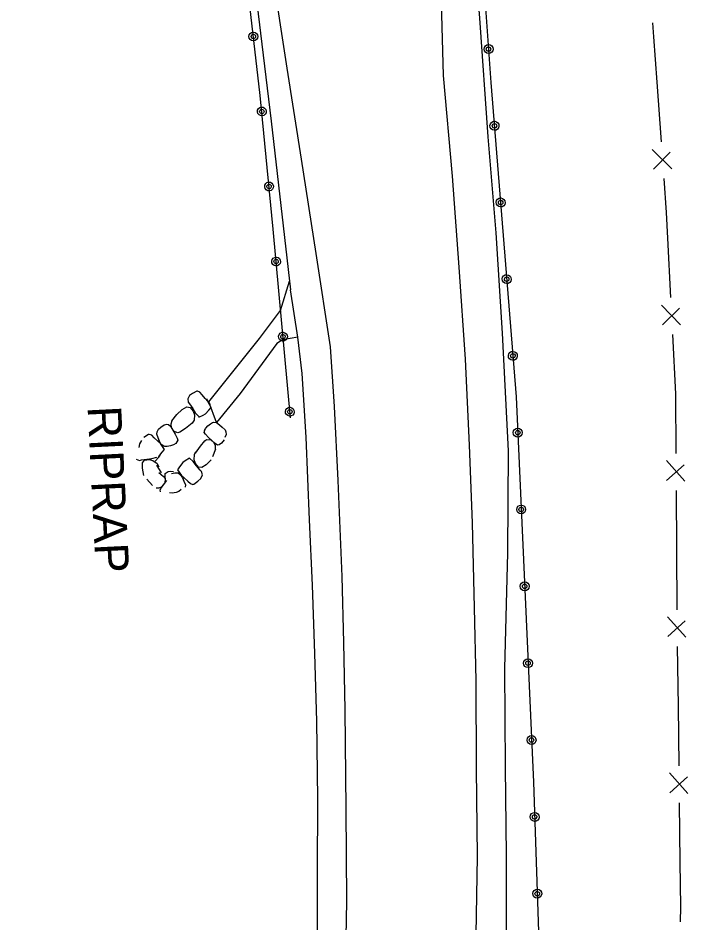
# Model space of a CAD drawing. Extents: x 588843 to 2552415, y 180129 to 269402.
# Drawn here: x 593781.7 to 593901.3, y 187932.5 to 188094.1 of the extents above; entities that cross this region are included whole.
import ezdxf

# ---------------------------------------------------------------- set-up
doc = ezdxf.new("R2010")
doc.units = 0
for name, color, linetype in [('E_BMGRD_P', 7, 'Continuous'), ('E_DRN_RipRap', 7, 'Continuous'), ('E_DRN_RipRap_Text', 7, 'Continuous'), ('E_FEN_P', 7, 'Continuous'), ('E_RDWY', 7, 'Continuous'), ('E_RDWY_Gravel', 7, 'Continuous')]:
    doc.layers.add(name, color=color, linetype=linetype)

# ---------------------------------------------------------------- blocks, each defined once
blk = doc.blocks.new('RIPRT')
at = {"layer": 'E_DRN_RipRap_Text'}
blk.add_text('RIPRAP', height=12, dxfattribs=at).set_placement((-0.14, -3.59))

msp = doc.modelspace()

# ---------------------------------------------------------------- linework, layer by layer
at = {"layer": 'E_BMGRD_P'}
for points in [[(593899.08, 188251.74), (593888, 188245.38), (593879.44, 188238.02), (593876.12, 188235.21), (593871.77, 188230.05), (593869.39, 188226.57), (593865.68, 188219.81), (593862.47, 188212.34), (593860.43, 188206.34), (593859.19, 188199.65), (593858.32, 188194.36), (593858.03, 188188.49), (593858.72, 188175.99), (593860.94, 188151.2), (593863.44, 188120.2), (593866.14, 188082.64), (593870.63, 188026.47), (593873.72, 187957.61), (593875.31, 187911.35)], [(593830.31, 188022.68), (593827.22, 188056.44), (593824.93, 188080.28), (593822.5, 188101), (593819.35, 188125.14), (593817.13, 188142.84), (593816.03, 188150.15), (593813.88, 188155.97), (593811.34, 188161.06), (593806.13, 188167.89), (593801.08, 188172.64), (593794.93, 188177.37), (593791.65, 188179.34), (593786.25, 188181.59), (593778.38, 188183.53), (593772.93, 188184.24), (593767.45, 188184.05), (593756.03, 188181.32), (593722.56, 188168.08), (593680, 188149.05), (593634.79, 188127.93), (593598.42, 188109.8)]]:
    msp.add_lwpolyline(points, dxfattribs=at)
for centre, radius in [((593823.69, 188090.83), 0.784), ((593823.69, 188090.83), 0.395), ((593865.71, 188088.58), 0.801), ((593865.71, 188088.58), 0.403), ((593870.92, 188020.06), 0.801), ((593870.92, 188020.06), 0.403), ((593871.53, 188006.33), 0.801), ((593871.53, 188006.33), 0.403), ((593872.15, 187992.6), 0.801), ((593872.15, 187992.6), 0.403), ((593872.76, 187978.87), 0.801), ((593872.76, 187978.87), 0.403), ((593873.38, 187965.14), 0.801), ((593873.38, 187965.14), 0.403)]:
    msp.add_circle(centre, radius, dxfattribs=at)
for centre, major_axis, ratio in [((593825.2, 188077.44), (-0.75, 0.23), 0.999998), ((593825.2, 188077.44), (-0.378, 0.116), 0.999998), ((593866.76, 188074.88), (0.752, 0.275), 0.999997), ((593866.76, 188074.88), (0.379, 0.139), 0.999997), ((593826.49, 188064.04), (-0.75, 0.23), 0.999998), ((593826.49, 188064.04), (-0.378, 0.116), 0.999998), ((593867.86, 188061.18), (0.752, 0.275), 0.999997), ((593867.86, 188061.18), (0.379, 0.139), 0.999997), ((593827.75, 188050.63), (-0.782, 0.058), 0.999989), ((593827.75, 188050.63), (-0.394, 0.029), 0.999989), ((593868.95, 188047.48), (0.752, 0.275), 0.999997), ((593868.95, 188047.48), (0.379, 0.139), 0.999997), ((593828.98, 188037.21), (-0.782, 0.058), 0.999989), ((593828.98, 188037.21), (-0.394, 0.029), 0.999989), ((593870.04, 188033.78), (0.752, 0.275), 0.999997), ((593870.05, 188033.78), (0.379, 0.139), 0.999997), ((593830.2, 188023.8), (-0.782, 0.058), 0.999989), ((593830.2, 188023.8), (-0.394, 0.029), 0.999989), ((593873.93, 187951.41), (0.751, 0.278), 0.999998), ((593873.93, 187951.41), (0.378, 0.14), 0.999998), ((593874.4, 187937.68), (0.751, 0.278), 0.999998), ((593874.4, 187937.68), (0.378, 0.14), 0.999998)]:
    msp.add_ellipse(centre, major_axis=major_axis, ratio=ratio, dxfattribs=at)
at = {"layer": 'E_DRN_RipRap'}
for p, q in [((593812.29, 188026.68), (593811.97, 188026.12)), ((593811.97, 188026.12), (593812.07, 188025.5)), ((593812.84, 188027.08), (593812.29, 188026.68)), ((593813.6, 188027.48), (593812.84, 188027.08)), ((593813.73, 188027.49), (593813.6, 188027.48)), ((593814.14, 188027.29), (593813.73, 188027.49)), ((593814.54, 188026.81), (593814.14, 188027.29)), ((593815.1, 188026.16), (593814.54, 188026.81)), ((593815.55, 188025.65), (593815.1, 188026.16)), ((593815.67, 188025.48), (593815.4, 188026.1)), ((593810.99, 188024.19), (593811.82, 188024.65)), ((593811.82, 188024.65), (593812.42, 188024.57)), ((593812.07, 188025.5), (593812.3, 188025.21)), ((593812.3, 188025.21), (593812.86, 188024.4)), ((593812.42, 188024.57), (593812.95, 188023.89)), ((593816.15, 188024.53), (593815.55, 188025.65)), ((593816.06, 188025.1), (593815.67, 188025.48)), ((593815.73, 188024.1), (593816.15, 188024.53)), ((593809.12, 188022.14), (593810.04, 188023.28)), ((593810.04, 188023.28), (593810.99, 188024.19)), ((593812.86, 188024.4), (593813.35, 188023.56)), ((593812.95, 188023.89), (593813.17, 188023.25)), ((593813.17, 188023.25), (593813.09, 188022.29)), ((593813.35, 188023.56), (593814.03, 188022.91)), ((593813.95, 188022.84), (593814.71, 188023.18)), ((593814.71, 188023.18), (593815.14, 188023.43)), ((593815.14, 188023.43), (593815.73, 188024.1)), ((593807.13, 188021.03), (593807.73, 188021.45)), ((593807.73, 188021.45), (593808.23, 188021.59)), ((593808.23, 188021.59), (593808.55, 188021.54)), ((593808.55, 188021.54), (593808.89, 188021.19)), ((593808.89, 188021.19), (593809.7, 188019.81)), ((593809.12, 188022.14), (593808.95, 188021.59)), ((593808.95, 188021.59), (593809.01, 188020.98)), ((593812.78, 188021.75), (593811.54, 188020.81)), ((593813.09, 188022.29), (593812.78, 188021.75)), ((593815.18, 188020.88), (593815.53, 188021.28)), ((593815.53, 188021.28), (593816.01, 188021.65)), ((593816.01, 188021.65), (593816.4, 188021.86)), ((593816.4, 188021.86), (593816.56, 188021.94)), ((593816.56, 188021.94), (593817.1, 188021.85)), ((593817.1, 188021.85), (593817.64, 188021.48)), ((593817.64, 188021.48), (593818.12, 188021.06)), ((593804.93, 188019.7), (593804.15, 188019.19)), ((593805.08, 188019.73), (593804.93, 188019.7)), ((593805.53, 188019.58), (593805.08, 188019.73)), ((593805.98, 188019.15), (593805.53, 188019.58)), ((593806.46, 188019.81), (593806.5, 188020.2)), ((593806.7, 188019.15), (593806.46, 188019.81)), ((593806.5, 188020.2), (593806.72, 188020.68)), ((593806.72, 188020.68), (593807.13, 188021.03)), ((593809.01, 188020.98), (593809.4, 188020.31)), ((593810.18, 188020.01), (593809.4, 188020.31)), ((593809.7, 188019.81), (593810.06, 188019.05)), ((593810.55, 188020.17), (593810.18, 188020.01)), ((593811.54, 188020.81), (593810.55, 188020.17)), ((593814.89, 188020.09), (593815.09, 188020.75)), ((593815.13, 188019.79), (593814.89, 188020.09)), ((593814.94, 188020.47), (593815.18, 188020.88)), ((593815.69, 188019.17), (593815.13, 188019.79)), ((593818.12, 188021.06), (593818.63, 188020.59)), ((593818.81, 188019.7), (593818.61, 188019.19)), ((593818.63, 188020.59), (593818.77, 188020.23)), ((593818.77, 188020.23), (593818.81, 188019.7)), ((593803.32, 188018.04), (593803.2, 188017.38)), ((593803.69, 188018.63), (593803.32, 188018.04)), ((593806.6, 188018.56), (593805.98, 188019.15)), ((593807.11, 188018.11), (593806.6, 188018.56)), ((593806.93, 188018.54), (593806.7, 188019.15)), ((593807.24, 188017.95), (593806.93, 188018.54)), ((593807.8, 188017.05), (593807.11, 188018.11)), ((593807.68, 188017.62), (593807.24, 188017.95)), ((593809.82, 188018.12), (593809.41, 188017.88)), ((593810.21, 188018.69), (593809.82, 188018.12)), ((593810.06, 188019.05), (593810.21, 188018.69)), ((593814.25, 188017.67), (593815, 188018.57)), ((593815, 188018.57), (593815.3, 188018.84)), ((593815.3, 188018.84), (593816.12, 188018.78)), ((593816.85, 188018.09), (593815.69, 188019.17)), ((593816.67, 188018.25), (593816.12, 188018.78)), ((593816.91, 188017.68), (593816.67, 188018.25)), ((593817.27, 188017.85), (593816.85, 188018.09)), ((593818.02, 188018.18), (593817.59, 188017.9)), ((593818.46, 188018.75), (593818.02, 188018.18)), ((593806.78, 188015.79), (593807.38, 188016.55)), ((593807.38, 188016.55), (593807.8, 188017.05)), ((593807.86, 188017.61), (593807.68, 188017.62)), ((593808.31, 188017.6), (593807.86, 188017.61)), ((593808.91, 188017.7), (593808.31, 188017.6)), ((593809.41, 188017.88), (593808.91, 188017.7)), ((593813.15, 188016.15), (593813.43, 188016.69)), ((593813.36, 188016.41), (593814.25, 188017.67)), ((593816.91, 188017.11), (593816.37, 188015.75)), ((593816.91, 188017.11), (593816.91, 188017.68)), ((593817.59, 188017.9), (593817.27, 188017.85)), ((593802.78, 188015.29), (593803.36, 188015.08)), ((593803.36, 188015.08), (593803.7, 188015.18)), ((593803.7, 188015.18), (593804.64, 188015.34)), ((593803.9, 188014.66), (593804.27, 188015.13)), ((593804.27, 188015.13), (593805.1, 188015.24)), ((593804.64, 188015.34), (593805.57, 188015.41)), ((593805.1, 188015.24), (593805.74, 188015.1)), ((593805.57, 188015.41), (593806.44, 188015.67)), ((593805.74, 188015.1), (593806.49, 188014.52)), ((593806.13, 188014.97), (593806.73, 188015.59)), ((593806.73, 188015.59), (593807.05, 188015.99)), ((593811.06, 188014.72), (593810.51, 188013.94)), ((593811.49, 188015.03), (593811.06, 188014.72)), ((593812.25, 188015.51), (593811.49, 188015.03)), ((593812.94, 188014.88), (593812.25, 188015.51)), ((593813.53, 188014.11), (593812.94, 188014.88)), ((593813.1, 188015.19), (593813.15, 188016.15)), ((593813.35, 188014.55), (593813.1, 188015.19)), ((593816.17, 188015.23), (593815.28, 188014.29)), ((593803.86, 188013.69), (593803.9, 188014.66)), ((593804.14, 188012.39), (593803.86, 188013.69)), ((593806.41, 188014.25), (593807.19, 188012.87)), ((593806.49, 188014.52), (593806.78, 188013.97)), ((593807.91, 188012.75), (593808.47, 188013.12)), ((593808.47, 188013.12), (593808.92, 188013.17)), ((593808.92, 188013.17), (593809.44, 188013.14)), ((593810.51, 188013.94), (593810.11, 188013.43)), ((593810.11, 188013.43), (593810.83, 188012.4)), ((593813.9, 188013.89), (593813.35, 188014.55)), ((593814.18, 188013.37), (593813.53, 188014.11)), ((593814.48, 188013.82), (593813.9, 188013.89)), ((593814.44, 188013.12), (593814.18, 188013.37)), ((593814.6, 188012.51), (593814.44, 188013.12)), ((593815.28, 188014.29), (593814.48, 188013.82)), ((593805.65, 188010.64), (593804.64, 188011.72)), ((593806.78, 188012.96), (593807.65, 188012.2)), ((593807.26, 188010.28), (593808.23, 188011.49)), ((593807.65, 188012.2), (593807.91, 188011.89)), ((593807.91, 188011.89), (593807.89, 188011.04)), ((593807.92, 188012.36), (593807.91, 188012.75)), ((593807.99, 188011.51), (593807.92, 188012.36)), ((593809.04, 188012.76), (593809.63, 188012.88)), ((593809.63, 188012.88), (593810.07, 188012.88)), ((593810.07, 188012.88), (593810.25, 188012.87)), ((593810.25, 188012.87), (593810.69, 188012.55)), ((593810.69, 188012.55), (593811.03, 188011.97)), ((593810.83, 188012.4), (593811.35, 188011.96)), ((593811.03, 188011.97), (593811.27, 188011.37)), ((593811.35, 188011.96), (593811.98, 188011.38)), ((593813.78, 188011.39), (593814.31, 188011.89)), ((593814.31, 188011.89), (593814.6, 188012.51)), ((593806.34, 188010.2), (593806.88, 188010.21)), ((593806.88, 188010.21), (593807.41, 188010.46)), ((593807.05, 188009.83), (593807.26, 188010.28)), ((593807.41, 188010.46), (593807.89, 188011.04)), ((593810.77, 188009.89), (593810.39, 188009.53)), ((593811.27, 188011.37), (593811.54, 188010.72)), ((593811.54, 188010.72), (593811.52, 188010.33)), ((593811.98, 188011.38), (593812.44, 188010.96)), ((593812.44, 188010.96), (593812.89, 188010.82)), ((593812.89, 188010.82), (593813.03, 188010.86)), ((593813.03, 188010.86), (593813.78, 188011.39)), ((593807.11, 188009.5), (593807.05, 188009.83)), ((593809.2, 188009.23), (593808.7, 188009.3)), ((593809.89, 188009.38), (593809.2, 188009.23)), ((593810.39, 188009.53), (593809.89, 188009.38))]:
    msp.add_line(p, q, dxfattribs=at)
at = {"layer": 'E_FEN_P'}
for p, q in [((593898.44, 188067.2), (593894.95, 188070.67)), ((593895.2, 188067.14), (593898.16, 188070.15)), ((593900.02, 188039.32), (593896.61, 188042.86)), ((593896.79, 188039.32), (593899.8, 188042.27)), ((593900.75, 188011.37), (593897.5, 188015.06)), ((593897.52, 188011.52), (593900.67, 188014.33)), ((593900.95, 187983.49), (593897.67, 187987.16)), ((593897.72, 187983.62), (593900.84, 187986.45)), ((593901.32, 187955.59), (593898.05, 187959.27)), ((593898.08, 187955.73), (593901.22, 187958.55))]:
    msp.add_line(p, q, dxfattribs=at)
for points in [[(593895.84, 188082.66), (593895.26, 188090.77), (593895.07, 188093.28)], [(593896.6, 188072.04), (593895.84, 188082.66)], [(593897.73, 188054.83), (593897.5, 188059.41), (593897.07, 188065.46)], [(593898.28, 188044.19), (593897.73, 188054.83)], [(593899.16, 188026.97), (593898.62, 188037.61)], [(593899.23, 188016.32), (593899.16, 188026.96), (593899.16, 188026.97)], [(593899.34, 187999.07), (593899.27, 188009.73)], [(593899.4, 187988.42), (593899.34, 187999.07)], [(593899.62, 187971.18), (593899.48, 187981.83)], [(593899.77, 187960.53), (593899.62, 187971.18)], [(593899.95, 187943.29), (593899.84, 187953.94)], [(593900.02, 187932.64), (593900.04, 187935.36), (593899.95, 187943.29)]]:
    msp.add_lwpolyline(points, dxfattribs=at)
at = {"layer": 'E_RDWY'}
for points in [[(593833.53, 187779.53), (593835.22, 187801.32), (593836.3, 187818.31), (593837.06, 187831.56), (593838.12, 187849.58), (593838.89, 187866.18), (593839.22, 187877.27), (593839.52, 187889.78), (593839.86, 187904.61), (593840.1, 187920.14), (593840.37, 187936.36), (593840.29, 187952.84), (593840.09, 187970.55), (593839.86, 187982.58), (593839.53, 187994.35), (593838.86, 188011.48), (593838.18, 188024.72), (593837.48, 188035.39), (593834.93, 188052.04), (593832.27, 188068.93), (593829.74, 188085.15), (593827.04, 188102.68)], [(593856.97, 187780.32), (593858.57, 187797.89), (593859.86, 187815.68), (593860.96, 187832.53), (593861.7, 187848.9), (593862.32, 187863.29), (593862.85, 187879.33), (593863.18, 187897.81), (593863.43, 187914.6), (593863.49, 187930.4), (593863.7, 187944.31), (593863.58, 187960.02), (593863.47, 187975.75), (593863.2, 187988.78), (593862.82, 188003.92), (593862.3, 188017.83), (593861.59, 188033.16), (593860.48, 188049.65), (593859.26, 188065.88), (593857.67, 188083.84), (593857.27, 188096.93)], [(593831.61, 188037.11), (593828.87, 188036.63), (593827.91, 188035.96), (593821.31, 188027.08), (593817.1, 188021.85), (593815.76, 188025.56), (593824.79, 188036.88), (593828.53, 188041.88), (593830.17, 188047.13)]]:
    msp.add_lwpolyline(points, dxfattribs=at)
at = {"layer": 'E_RDWY_Gravel'}
for points in [[(593818.9, 188136.27), (593822.88, 188108.69), (593826.84, 188075.7), (593830.35, 188045.57)], [(593862.19, 187780.51), (593863.5, 187796.38), (593864.9, 187812.49), (593866.03, 187828.75), (593867.04, 187846.23), (593867.66, 187861.67), (593868.12, 187875.49), (593868.46, 187892.56), (593868.74, 187909.73), (593868.94, 187929.35), (593868.9, 187944.54), (593868.76, 187960.28), (593868.61, 187977.94), (593869.13, 187998.59), (593869.29, 188016.82), (593868.17, 188037.81), (593867.05, 188055.77), (593865.63, 188072.88), (593864.15, 188094.11), (593862.78, 188111.37)], [(593828.21, 187779.09), (593829.37, 187791.54), (593830.36, 187804.18), (593831.16, 187815.45), (593832.02, 187827.96), (593832.87, 187842.08), (593833.42, 187855.16), (593834.07, 187869.98), (593834.6, 187885.15), (593834.82, 187899.15), (593835.1, 187912.13), (593835.17, 187925.62), (593835.15, 187941.38), (593835.2, 187954.66), (593835.01, 187968.52), (593834.66, 187980.62), (593834.25, 187992.78), (593833.74, 188004.5), (593833.13, 188019.26), (593832.41, 188030.65), (593831.61, 188037.12), (593830.35, 188045.57)]]:
    msp.add_lwpolyline(points, dxfattribs=at)

# ---------------------------------------------------------------- block references
at = {"layer": 'E_DRN_RipRap_Text', "xscale": 0.49999999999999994, "yscale": 0.5, "rotation": -87.17004709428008}
msp.add_blockref('RIPRT', (593795.86, 188024.71), dxfattribs=at)

doc.saveas('drawing.dxf')
